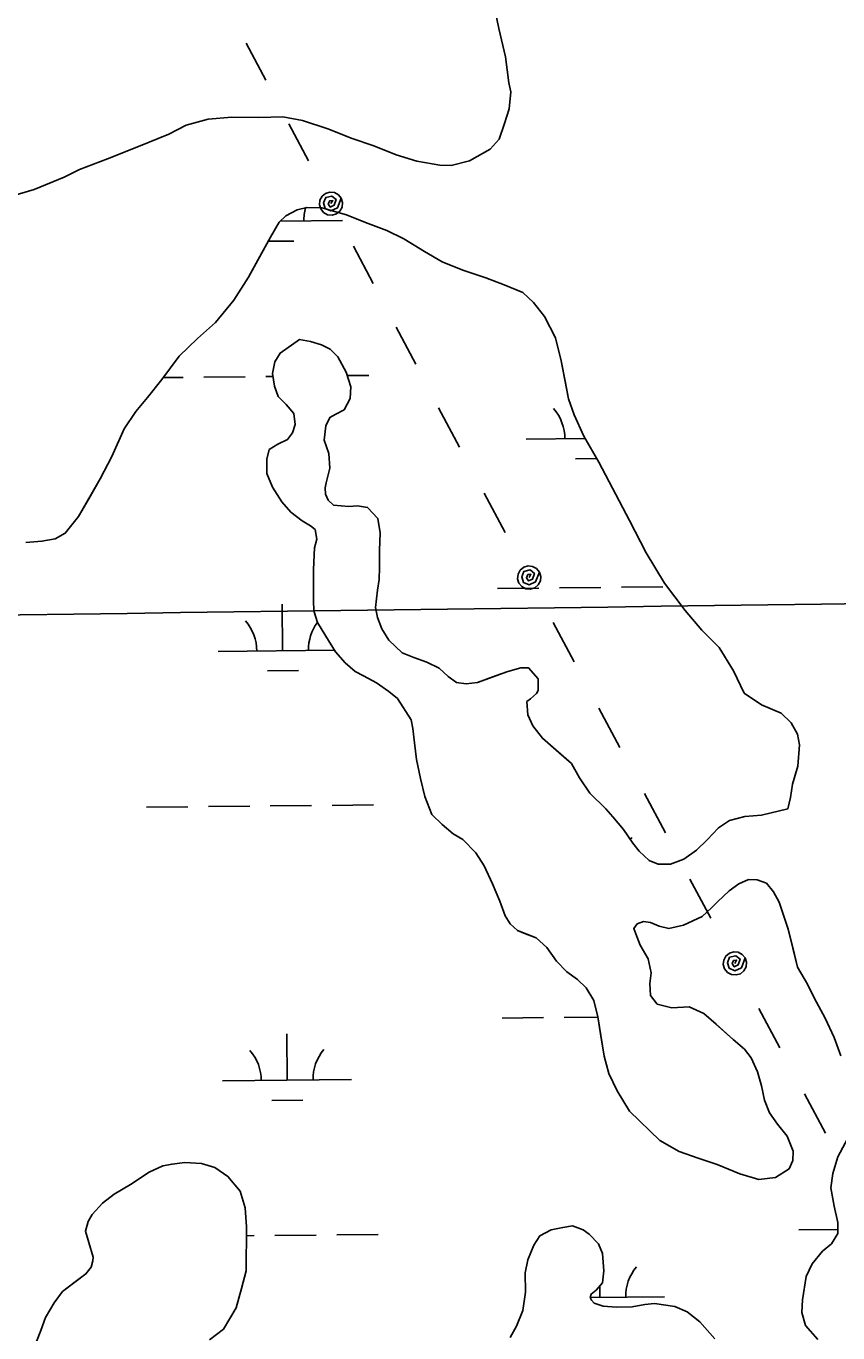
# Model space of a CAD drawing. Extents: x 3734862 to 3772949, y 391520 to 417239.
# Drawn here: x 3761873 to 3762502, y 408713 to 409726 of the extents above; entities that cross this region are included whole.
import ezdxf

# ---------------------------------------------------------------- set-up
doc = ezdxf.new("R2010")
doc.units = 0
for name, color, linetype in [('V-GRID-MAJR', 7, 'Continuous'), ('V-TOPO-SHOR', 7, 'Continuous'), ('V-UTIL-LINE', 7, 'Continuous'), ('V-WETL-SWMP', 7, 'Continuous')]:
    doc.layers.add(name, color=color, linetype=linetype)

msp = doc.modelspace()

# ---------------------------------------------------------------- linework, layer by layer
at = {"layer": 'V-GRID-MAJR'}
msp.add_spline([(3738908.6, 408973.5), (3741556.3, 409006.9), (3746851.6, 409074.3), (3752147, 409142.5), (3757442.4, 409211.4), (3762737.7, 409281.1), (3768033.1, 409351.6), (3770680.7, 409387.1)], degree=3, dxfattribs=at)
at = {"layer": 'V-TOPO-SHOR'}
for points in [[(3762248.9, 409674.6), (3762247.4, 409681.7), (3762244.7, 409701.8), (3762239.7, 409723.8), (3762236.2, 409740)], [(3761852.4, 409591.1), (3761879.6, 409598.9), (3761902.9, 409608.6), (3761914.7, 409614.5), (3761936.4, 409622.7), (3761960.4, 409632.4), (3761984, 409641.8), (3761997.4, 409648.8), (3762014.4, 409653.5), (3762032.9, 409655), (3762053.7, 409654.9), (3762072.2, 409655.2), (3762087.5, 409652.4), (3762107.2, 409646), (3762126.1, 409638.5), (3762142.9, 409632.9), (3762160.2, 409625.8), (3762176, 409621), (3762194, 409617.8), (3762202.7, 409617.7), (3762216.9, 409621.2), (3762233, 409630.2), (3762239.8, 409638), (3762244.1, 409650.2), (3762247.7, 409661.6), (3762248.9, 409674.6)], [(3762273.4, 409174), (3762286, 409163), (3762295.8, 409154.3), (3762302, 409143.2), (3762310.2, 409131.4), (3762322.4, 409119.2), (3762327.9, 409113.2), (3762336.1, 409103.4), (3762343.5, 409092.7), (3762348.2, 409086.4), (3762356.1, 409079.3), (3762363.1, 409076.5), (3762372.6, 409076.5), (3762382.8, 409080.4), (3762392.7, 409087.4), (3762401, 409095.3), (3762409.7, 409104.7), (3762418.3, 409110.2), (3762430.2, 409113.3), (3762443.1, 409114.4), (3762463.6, 409119.4), (3762465.6, 409128.1), (3762467.2, 409138.3), (3762471.2, 409152.4), (3762472.5, 409169), (3762470.9, 409177.2), (3762466.2, 409185.9), (3762458.4, 409193.4), (3762443.1, 409199.8), (3762429.7, 409208.9), (3762421.5, 409226.2), (3762410.2, 409244.3), (3762396.9, 409257.8), (3762383.9, 409272.8), (3762367.9, 409294.1), (3762353.8, 409317.7), (3762340.9, 409342.6), (3762317.1, 409387.9), (3762305.4, 409408), (3762298, 409424.6), (3762293.7, 409436.8), (3762291, 409450.6), (3762287.9, 409466.3), (3762283.6, 409484), (3762275, 409500.6), (3762266.4, 409511.6), (3762258.2, 409519.2), (3762243.7, 409525.1), (3762229.5, 409530.7), (3762211.8, 409536.6), (3762195.7, 409543), (3762182, 409550.9), (3762165.9, 409560.8), (3762152.9, 409567.2), (3762136.4, 409573.5), (3762121.5, 409579.5), (3762102.6, 409584.7), (3762090.8, 409585.1), (3762083.4, 409583.2), (3762074.7, 409578.5), (3762069.5, 409573.8), (3762062.8, 409562), (3762053.3, 409544.7), (3762045.8, 409531), (3762034.3, 409513.3), (3762020.1, 409496.1), (3762006.2, 409483.5), (3761992, 409469.8), (3761978.6, 409451.8), (3761967.5, 409438), (3761958.4, 409427), (3761949.3, 409413.7), (3761939.8, 409392.1), (3761930.7, 409374.8), (3761922, 409359.5), (3761914.1, 409345.8), (3761903.8, 409332.8), (3761895.9, 409328.5), (3761885.7, 409326.6), (3761873.1, 409325.5)], [(3762234.8, 409061.3), (3762228.2, 409075.1), (3762221.9, 409085.3), (3762211.7, 409095.6), (3762204.3, 409099.9), (3762195.6, 409107.1), (3762187.8, 409115), (3762182.3, 409128.8), (3762178.9, 409142.9), (3762175.8, 409157.5), (3762174.2, 409170.5), (3762173.1, 409181.5), (3762171.6, 409188.2), (3762161, 409204.8), (3762154.3, 409210.3), (3762144.9, 409217), (3762134.7, 409222.2), (3762128.4, 409225.7), (3762120.6, 409232.5), (3762113.1, 409240.8), (3762105.7, 409253), (3762099.1, 409263.6), (3762096.3, 409272.7), (3762096, 409280.6), (3762096, 409293.5), (3762096.1, 409304.6), (3762096.9, 409321.5), (3762098.5, 409328.2), (3762097.4, 409335.6), (3762093.8, 409338.4), (3762087.2, 409342.4), (3762078.5, 409349.1), (3762071.5, 409357), (3762064.4, 409368.4), (3762059.8, 409379.1), (3762059.8, 409390.1), (3762061.8, 409397.5), (3762068.5, 409401.8), (3762076, 409405.4), (3762079.9, 409410.5), (3762081.9, 409417.1), (3762080.8, 409425.4), (3762074.9, 409432.5), (3762068.6, 409438.8), (3762065.9, 409446.7), (3762064.4, 409456.5), (3762066, 409465.6), (3762070.3, 409472.3), (3762085.3, 409482.8), (3762093.6, 409481.2), (3762102.2, 409478.8), (3762108.9, 409475.3), (3762114.8, 409469.3), (3762121.4, 409457.5), (3762124.9, 409446.1), (3762124.5, 409437), (3762119.7, 409428.4), (3762113.4, 409424.9), (3762108.7, 409422.5), (3762105.5, 409415.9), (3762104.3, 409404.9), (3762107.8, 409394.6), (3762108.6, 409383.2), (3762105.8, 409371.8), (3762105, 409367.9), (3762105.3, 409363.1), (3762107.3, 409358.4), (3762111.6, 409354.5), (3762123.4, 409353.6), (3762130.1, 409354), (3762138, 409352.8), (3762145.8, 409344.1), (3762147.7, 409333.1), (3762147.3, 409319.3), (3762147.2, 409306.3), (3762146.8, 409296.9), (3762145.6, 409288.6), (3762144, 409275.3), (3762145.5, 409267.4), (3762149, 409258.7), (3762154.5, 409250), (3762164.7, 409240.2), (3762173.7, 409236.6), (3762183.9, 409233), (3762193.3, 409228.3), (3762200.4, 409221.9), (3762206.7, 409217.2), (3762214.2, 409216), (3762223.2, 409217.1), (3762237, 409222.2), (3762246.5, 409225.7), (3762256.7, 409228.4), (3762262.6, 409228.4), (3762270, 409220.1), (3762270, 409211), (3762268.8, 409208.7), (3762264.1, 409204.4), (3762261.3, 409202.4), (3762262.1, 409192.2), (3762266, 409183.5), (3762273.4, 409174)], [(3762504.6, 408928.1), (3762499.5, 408942.2), (3762492.5, 408957.2), (3762483.9, 408973), (3762478.8, 408983.6), (3762471, 408996.6), (3762467.5, 409010.8), (3762463.7, 409026.2), (3762459.8, 409037.6), (3762456.7, 409047.1), (3762452.4, 409054.9), (3762446.9, 409061.7), (3762439.8, 409064.4), (3762433.1, 409064.5), (3762425.6, 409061.3), (3762418.1, 409055.9), (3762409.1, 409047.2), (3762404.3, 409042.5), (3762397.2, 409035.9), (3762382.6, 409029.2), (3762371.2, 409026.5), (3762363.7, 409028.5), (3762357.1, 409031.3), (3762351.6, 409032.1), (3762346.8, 409030.2), (3762344.1, 409026.6), (3762346.4, 409020.3), (3762349.1, 409013.6), (3762355.4, 409003), (3762357.7, 408992.3), (3762356.5, 408984.1), (3762357.2, 408974.6), (3762362.3, 408967.9), (3762373.7, 408965.1), (3762387.1, 408965.9), (3762398.5, 408960.7), (3762407.9, 408952.4), (3762421.2, 408940.6), (3762429.9, 408933.1), (3762435, 408926.4), (3762440, 408915.7), (3762443.1, 408904.7), (3762445.5, 408893.7), (3762449.4, 408883.8), (3762455.6, 408875.1), (3762463.1, 408865.7), (3762467.7, 408854.2), (3762467.3, 408846.8), (3762464.5, 408840.5), (3762453.9, 408833.8), (3762440.9, 408832.3), (3762426.4, 408836.7), (3762408.7, 408843.8), (3762394.1, 408848.6), (3762379.2, 408853.8), (3762364.3, 408862.5), (3762340.8, 408885), (3762331.4, 408900.8), (3762324.7, 408914.2), (3762321.3, 408927.6), (3762318.9, 408941.7), (3762316.3, 408958.3), (3762313.2, 408970.9), (3762307.3, 408980.7), (3762300.6, 408987.1), (3762292.4, 408993), (3762284.2, 409001.3), (3762276.7, 409011.9), (3762268.5, 409019.4), (3762260.2, 409022.6), (3762254, 409025), (3762248.5, 409030.1), (3762244.6, 409036.5), (3762240.3, 409047.9), (3762234.8, 409061.3)], [(3762486.8, 408708.2), (3762477.1, 408719.2), (3762474.3, 408729.1), (3762474.8, 408738.9), (3762477.6, 408757), (3762482.4, 408766.8), (3762490.3, 408776.6), (3762497.4, 408782.5), (3762502.1, 408790.4), (3762502.1, 408799), (3762499.4, 408811.6), (3762496.7, 408825.8), (3762498.4, 408836.8), (3762502.3, 408849.8), (3762507.9, 408860.4), (3762514.2, 408872.2), (3762516.6, 408882.8)], [(3761878.6, 408699.5), (3761884.9, 408715.2), (3761888.5, 408725.4), (3761895.2, 408736.8), (3761901.5, 408745.4), (3761911.4, 408752.9), (3761919.7, 408759.1), (3761923.7, 408764.2), (3761925.2, 408769.3), (3761925.3, 408772.1), (3761922.1, 408783.5), (3761919.4, 408792.2), (3761921.4, 408799.6), (3761924.6, 408805.1), (3761932.5, 408813.8), (3761941.6, 408820.8), (3761954.2, 408828.2), (3761968.8, 408838), (3761979.4, 408842.7), (3761986.5, 408844.2), (3761996.4, 408845.4), (3762009.3, 408844.6), (3762019.6, 408841.4), (3762029.8, 408834.6), (3762039.2, 408823.2), (3762043, 408810.2), (3762044.2, 408795.6), (3762044, 408761.4), (3762040.4, 408747.7), (3762036.1, 408732.7)], [(3762248.4, 408709.9), (3762253.2, 408718.5), (3762258.3, 408730.7), (3762260.4, 408744.9), (3762260, 408759.8), (3762262, 408770), (3762266.8, 408781.4), (3762271.5, 408788.5), (3762280.2, 408793.2), (3762289.3, 408795.1), (3762296.8, 408796.3), (3762305, 408793.1), (3762309.7, 408789.9), (3762316.8, 408782.4), (3762319.9, 408774.9), (3762321, 408761.5), (3762319.8, 408752.1), (3762315.1, 408746.6), (3762311.1, 408743.5), (3762310.3, 408740.7), (3762311.5, 408738.8), (3762313.4, 408736.4), (3762320.5, 408734), (3762330.7, 408733.2), (3762342.9, 408733.5), (3762352.8, 408735.5), (3762360.3, 408736.2), (3762376, 408733.8), (3762385.4, 408729.8), (3762395.2, 408721.9), (3762407, 408708.9)], [(3762036.1, 408732.7), (3762026.2, 408716.2), (3762015.5, 408708)]]:
    msp.add_lwpolyline(points, dxfattribs=at)
at = {"layer": 'V-UTIL-LINE'}
for points in [[(3762044, 409712.4), (3762059.2, 409683.6)], [(3762077, 409649.8), (3762092.2, 409621.1)], [(3762109.6, 409588.1), (3762110.9, 409590.6), (3762108.6, 409590.3), (3762107.4, 409587.9), (3762109, 409585.4), (3762112.1, 409586.9), (3762113.6, 409591.3), (3762110.2, 409593.9), (3762105.5, 409592.9), (3762103.9, 409588.6), (3762105.1, 409584.3), (3762109.5, 409582.4), (3762114.6, 409584.7), (3762117.5, 409592.3), (3762115.3, 409595), (3762112.2, 409596.7), (3762108.7, 409597), (3762105.4, 409596), (3762102.7, 409593.8), (3762101, 409590.7), (3762100.6, 409587.2), (3762101.6, 409583.9), (3762103.8, 409581.2), (3762106.9, 409579.5), (3762110.4, 409579.1), (3762113.8, 409580.1), (3762116.5, 409582.3), (3762118.2, 409585.4), (3762118.5, 409588.9), (3762117.5, 409592.3)], [(3762127, 409555.1), (3762142.2, 409526.3)], [(3762160, 409492.5), (3762175.2, 409463.8)], [(3762193, 409429.9), (3762209.2, 409399.5)], [(3762228.3, 409363.7), (3762244.5, 409333.3)], [(3762263.2, 409298.4), (3762264.5, 409301), (3762262.2, 409300.7), (3762261, 409298.2), (3762262.6, 409295.8), (3762265.7, 409297.2), (3762267.2, 409301.7), (3762263.8, 409304.3), (3762259, 409303.2), (3762257.5, 409298.9), (3762258.7, 409294.6), (3762263.1, 409292.8), (3762268.1, 409295.1), (3762271.1, 409302.7), (3762268.9, 409305.4), (3762265.8, 409307), (3762262.3, 409307.4), (3762258.9, 409306.4), (3762256.2, 409304.1), (3762254.5, 409301), (3762254.2, 409297.5), (3762255.2, 409294.2), (3762257.4, 409291.5), (3762260.5, 409289.8), (3762264, 409289.5), (3762267.4, 409290.5), (3762270.1, 409292.7), (3762271.8, 409295.8), (3762272.1, 409299.3), (3762271.1, 409302.7)], [(3762281.8, 409263.5), (3762298, 409233.1)], [(3762317.1, 409197.3), (3762333.3, 409166.9)], [(3762352.4, 409131.1), (3762368.6, 409100.7)], [(3762387.7, 409064.9), (3762403.9, 409034.5)], [(3762422.5, 408999.6), (3762423.8, 409002.1), (3762421.5, 409001.8), (3762420.3, 408999.4), (3762422, 408996.9), (3762425, 408998.4), (3762426.5, 409002.9), (3762423.1, 409005.4), (3762418.4, 409004.4), (3762416.8, 409000.1), (3762418, 408995.8), (3762422.5, 408993.9), (3762427.5, 408996.2), (3762430.4, 409003.8), (3762428.2, 409006.5), (3762425.1, 409008.2), (3762421.6, 409008.5), (3762418.3, 409007.5), (3762415.5, 409005.3), (3762413.9, 409002.2), (3762413.5, 408998.7), (3762414.5, 408995.4), (3762416.8, 408992.6), (3762419.9, 408991), (3762423.4, 408990.6), (3762426.7, 408991.6), (3762429.4, 408993.9), (3762431.1, 408997), (3762431.4, 409000.5), (3762430.4, 409003.8)], [(3762441.1, 408964.7), (3762457.3, 408934.3)], [(3762476.4, 408898.5), (3762492.6, 408868.1)]]:
    msp.add_lwpolyline(points, dxfattribs=at)
at = {"layer": 'V-WETL-SWMP'}
for p, q in [((3762070.2, 409574.4), (3762118.6, 409574.9)), ((3762061.1, 409558.9), (3762080.8, 409559.1)), ((3761979.8, 409453.3), (3761995, 409453.5)), ((3762011, 409453.7), (3762043, 409454)), ((3762059, 409454.2), (3762064.7, 409454.2)), ((3762122.2, 409454.9), (3762139, 409455)), ((3762260.9, 409405.6), (3762306.5, 409406.1)), ((3762299, 409390.5), (3762315.5, 409390.7)), ((3762238.7, 409289.9), (3762270.7, 409290.2)), ((3762286.7, 409290.4), (3762318.7, 409290.7)), ((3762334.7, 409290.9), (3762366.7, 409291.2)), ((3762072.1, 409241.7), (3762071.7, 409277.7)), ((3762022.1, 409241.2), (3762112.3, 409242.1)), ((3762060.3, 409226.1), (3762084.3, 409226.4)), ((3762014.6, 409121), (3762046.6, 409121.4)), ((3762062.6, 409121.5), (3762094.5, 409121.9)), ((3762110.5, 409122), (3762142.5, 409122.4)), ((3761966.6, 409120.5), (3761998.6, 409120.9)), ((3762242.2, 408957.2), (3762274.2, 408957.6)), ((3762290.2, 408957.7), (3762316.3, 408958)), ((3762075.6, 408909), (3762075.3, 408945)), ((3762025.6, 408908.5), (3762125.6, 408909.6)), ((3762063.8, 408893.5), (3762087.8, 408893.7)), ((3762044.1, 408788.6), (3762050.1, 408788.7)), ((3762066.1, 408788.9), (3762098.1, 408789.2)), ((3762114.1, 408789.4), (3762146.1, 408789.7)), ((3762472, 408793.2), (3762502.1, 408793.5)), ((3762317.9, 408740.8), (3762317.8, 408749.8)), ((3762310.3, 408740.7), (3762367.9, 408741.3))]:
    msp.add_line(p, q, dxfattribs=at)
for points in [[(3762236.2, 409740), (3762239.7, 409723.8), (3762244.7, 409701.8), (3762247.4, 409681.7), (3762248.9, 409674.6), (3762247.7, 409661.6), (3762244.1, 409650.2), (3762239.8, 409638), (3762233, 409630.2), (3762216.9, 409621.2), (3762202.7, 409617.7), (3762194, 409617.8), (3762176, 409621)], [(3762176, 409621), (3762160.2, 409625.8), (3762142.9, 409632.9), (3762126.1, 409638.5), (3762107.2, 409646), (3762087.5, 409652.4), (3762072.2, 409655.2), (3762053.7, 409654.9), (3762032.9, 409655), (3762014.4, 409653.5), (3761997.4, 409648.8), (3761984, 409641.8), (3761960.4, 409632.4), (3761936.4, 409622.7), (3761914.7, 409614.5), (3761902.9, 409608.6), (3761879.6, 409598.9), (3761852.4, 409591.1)], [(3761873.1, 409325.5), (3761885.7, 409326.6), (3761895.9, 409328.5), (3761903.8, 409332.8), (3761914.1, 409345.8), (3761930.7, 409374.8), (3761939.8, 409392.1), (3761949.3, 409413.7), (3761958.4, 409427), (3761967.5, 409438), (3761978.6, 409451.8), (3761992, 409469.8), (3762006.2, 409483.5), (3762020.1, 409496.1), (3762034.3, 409513.3), (3762045.8, 409531), (3762062.8, 409562), (3762069.5, 409573.8), (3762074.7, 409578.5), (3762083.3, 409583.2), (3762090.8, 409585.1), (3762102.6, 409584.7), (3762121.5, 409579.5), (3762136.4, 409573.5), (3762152.9, 409567.2), (3762165.9, 409560.8), (3762182, 409550.9), (3762195.7, 409543), (3762211.8, 409536.6), (3762229.5, 409530.7), (3762243.7, 409525.1), (3762258.2, 409519.2), (3762266.4, 409511.6), (3762275, 409500.6), (3762283.6, 409484), (3762287.9, 409466.3), (3762293.7, 409436.8), (3762298, 409424.6), (3762305.4, 409408), (3762317.1, 409387.9), (3762340.9, 409342.6), (3762353.8, 409317.7), (3762367.9, 409294.1), (3762383.9, 409272.8), (3762396.9, 409257.8), (3762410.2, 409244.3), (3762421.5, 409226.2), (3762429.7, 409208.9), (3762443.1, 409199.8), (3762458.4, 409193.4), (3762466.2, 409185.9), (3762470.9, 409177.2), (3762472.5, 409169), (3762471.2, 409152.4), (3762467.2, 409138.3), (3762465.6, 409128.1)], [(3762465.6, 409128.1), (3762463.6, 409119.4), (3762443.1, 409114.4), (3762430.2, 409113.3), (3762418.3, 409110.2), (3762409.7, 409104.7), (3762401, 409095.3), (3762392.7, 409087.4), (3762382.8, 409080.4), (3762372.6, 409076.5), (3762363.1, 409076.5), (3762356.1, 409079.3), (3762348.2, 409086.4), (3762343.5, 409092.7), (3762336.1, 409103.4), (3762327.9, 409113.2), (3762322.4, 409119.2), (3762310.2, 409131.4), (3762302, 409143.2), (3762295.8, 409154.3), (3762273.4, 409174), (3762266, 409183.5), (3762262.1, 409192.2), (3762261.3, 409202.4), (3762264.1, 409204.4), (3762268.8, 409208.7), (3762270, 409211), (3762270, 409220.1), (3762262.6, 409228.4), (3762256.7, 409228.4), (3762246.5, 409225.7), (3762223.2, 409217.1), (3762214.2, 409216), (3762206.7, 409217.2), (3762200.4, 409221.9), (3762193.3, 409228.3), (3762183.9, 409233), (3762173.7, 409236.6), (3762164.7, 409240.2), (3762154.5, 409250), (3762149, 409258.7), (3762145.5, 409267.4), (3762144, 409275.3), (3762145.6, 409288.6), (3762146.8, 409296.9), (3762147.2, 409306.3), (3762147.3, 409319.3), (3762147.7, 409333.1), (3762145.8, 409344.1), (3762138, 409352.8), (3762130.1, 409354), (3762123.4, 409353.6), (3762111.6, 409354.5), (3762107.3, 409358.4), (3762105.3, 409363.1), (3762105, 409367.9), (3762105.8, 409371.8), (3762108.6, 409383.2), (3762107.8, 409394.6), (3762104.3, 409404.9), (3762105.5, 409415.9), (3762108.7, 409422.5), (3762113.4, 409424.9), (3762119.7, 409428.4), (3762124.5, 409437), (3762124.9, 409446.1), (3762121.4, 409457.5), (3762114.8, 409469.3), (3762108.9, 409475.3), (3762102.2, 409478.8), (3762093.6, 409481.2), (3762085.3, 409482.8), (3762070.3, 409472.3), (3762066, 409465.6), (3762064.4, 409456.5), (3762065.9, 409446.7), (3762068.6, 409438.8), (3762074.9, 409432.5), (3762080.8, 409425.4), (3762081.9, 409417.1), (3762079.9, 409410.5), (3762076, 409405.4), (3762068.5, 409401.8), (3762061.8, 409397.5), (3762059.8, 409390.1), (3762059.8, 409379.1), (3762064.4, 409368.4), (3762071.5, 409357), (3762078.5, 409349.1), (3762087.2, 409342.4), (3762093.8, 409338.4), (3762097.4, 409335.6), (3762098.5, 409328.2), (3762096.9, 409321.5), (3762096.1, 409304.6), (3762096, 409280.6), (3762096.3, 409272.7), (3762099.1, 409263.6), (3762105.7, 409253), (3762113.1, 409240.8), (3762120.6, 409232.5)], [(3762120.6, 409232.5), (3762128.4, 409225.7), (3762134.7, 409222.2), (3762144.9, 409217), (3762154.3, 409210.3), (3762161, 409204.8), (3762171.6, 409188.2), (3762173.1, 409181.5), (3762174.2, 409170.5), (3762175.8, 409157.5), (3762178.9, 409142.9), (3762182.3, 409128.8), (3762187.8, 409115), (3762195.6, 409107.1), (3762204.3, 409099.9), (3762211.7, 409095.6), (3762221.9, 409085.3), (3762228.2, 409075.1), (3762234.8, 409061.3), (3762240.3, 409047.9), (3762244.6, 409036.5), (3762248.5, 409030.1), (3762254, 409025), (3762268.5, 409019.4), (3762276.7, 409011.9), (3762284.2, 409001.3), (3762292.4, 408993), (3762300.6, 408987.1), (3762307.3, 408980.7), (3762313.2, 408970.9), (3762316.3, 408958.3), (3762321.3, 408927.6), (3762324.7, 408914.2), (3762331.4, 408900.8), (3762340.8, 408885), (3762364.3, 408862.5), (3762379.2, 408853.8), (3762394.1, 408848.6), (3762408.7, 408843.8), (3762426.4, 408836.7), (3762440.9, 408832.3), (3762453.9, 408833.8), (3762464.5, 408840.5), (3762467.3, 408846.8), (3762467.7, 408854.2), (3762463.1, 408865.7), (3762455.6, 408875.1), (3762449.4, 408883.8), (3762445.5, 408893.7), (3762443.1, 408904.7), (3762440, 408915.7), (3762435, 408926.4), (3762429.9, 408933.1), (3762421.2, 408940.6), (3762398.5, 408960.7), (3762387.1, 408965.9), (3762373.7, 408965.1), (3762362.3, 408967.9), (3762357.2, 408974.6), (3762356.5, 408984.1), (3762357.7, 408992.4), (3762355.4, 409003), (3762349.1, 409013.6), (3762346.4, 409020.3), (3762344.1, 409026.6), (3762346.8, 409030.2), (3762351.6, 409032.1), (3762357.1, 409031.3), (3762363.7, 409028.5), (3762371.2, 409026.5), (3762382.6, 409029.2), (3762397.2, 409035.9), (3762404.3, 409042.5), (3762409.1, 409047.2), (3762418.1, 409055.9), (3762425.6, 409061.3), (3762433.1, 409064.5), (3762439.8, 409064.4), (3762446.9, 409061.7), (3762452.4, 409054.9), (3762456.7, 409047.1), (3762463.7, 409026.2), (3762471, 408996.6), (3762478.8, 408983.6), (3762483.9, 408973), (3762492.5, 408957.2), (3762499.5, 408942.2), (3762504.6, 408928.1)], [(3762502.3, 408849.8), (3762498.4, 408836.8), (3762496.7, 408825.8), (3762499.4, 408811.6), (3762502.1, 408799), (3762502.1, 408790.4), (3762497.4, 408782.5), (3762490.3, 408776.6), (3762482.4, 408766.8)], [(3762015.5, 408708), (3762026.2, 408716.2), (3762036.1, 408732.7), (3762040.4, 408747.7), (3762044, 408761.4), (3762044.2, 408795.6), (3762043, 408810.2), (3762039.2, 408823.2), (3762029.8, 408834.6), (3762019.6, 408841.4), (3762009.3, 408844.6), (3761996.4, 408845.4), (3761986.5, 408844.2), (3761979.4, 408842.7), (3761968.8, 408838), (3761954.2, 408828.2), (3761941.6, 408820.8), (3761932.5, 408813.8), (3761924.6, 408805.1), (3761921.4, 408799.6), (3761919.4, 408792.2), (3761922.1, 408783.5), (3761925.3, 408772.1), (3761925.2, 408769.3), (3761923.7, 408764.2), (3761919.7, 408759.1), (3761901.5, 408745.4), (3761895.2, 408736.8), (3761888.5, 408725.4), (3761884.9, 408715.2), (3761878.6, 408699.5)], [(3762407, 408708.9), (3762395.2, 408721.9), (3762385.4, 408729.8), (3762376, 408733.8), (3762360.3, 408736.2), (3762352.8, 408735.5), (3762342.9, 408733.5), (3762330.7, 408733.2), (3762320.5, 408734), (3762313.4, 408736.4), (3762311.5, 408738.8), (3762310.3, 408740.7), (3762311.1, 408743.5), (3762315.1, 408746.6), (3762319.8, 408752.1), (3762321, 408761.5), (3762319.9, 408774.9), (3762316.8, 408782.4), (3762309.7, 408789.9), (3762305, 408793.1), (3762296.8, 408796.3), (3762289.3, 408795.1), (3762280.2, 408793.2), (3762271.5, 408788.5), (3762266.8, 408781.4), (3762262, 408770), (3762260, 408759.8), (3762260.4, 408744.9), (3762258.3, 408730.7), (3762253.2, 408718.5), (3762248.4, 408709.9)], [(3762482.4, 408766.8), (3762477.6, 408757), (3762474.8, 408738.9), (3762474.3, 408729.1), (3762477.1, 408719.2), (3762486.8, 408708.2)]]:
    msp.add_lwpolyline(points, dxfattribs=at)
for centre, start, end in [((3762123.8, 409575.4), 164.4711, 181.377), ((3762255.6, 409406), 359.8334, 41.377), ((3762016.9, 409241.6), 359.8334, 41.377), ((3762127.4, 409242.8), 143.508, 181.377), ((3762369.6, 409074.5), 139.8334, 143.0483), ((3762020.4, 408908.9), 359.8334, 41.377), ((3762130.9, 408910.1), 139.8334, 181.377), ((3762373.1, 408741.8), 139.8334, 181.377)]:
    msp.add_arc(centre, 35.2, start, end, dxfattribs=at)

doc.saveas('drawing.dxf')
